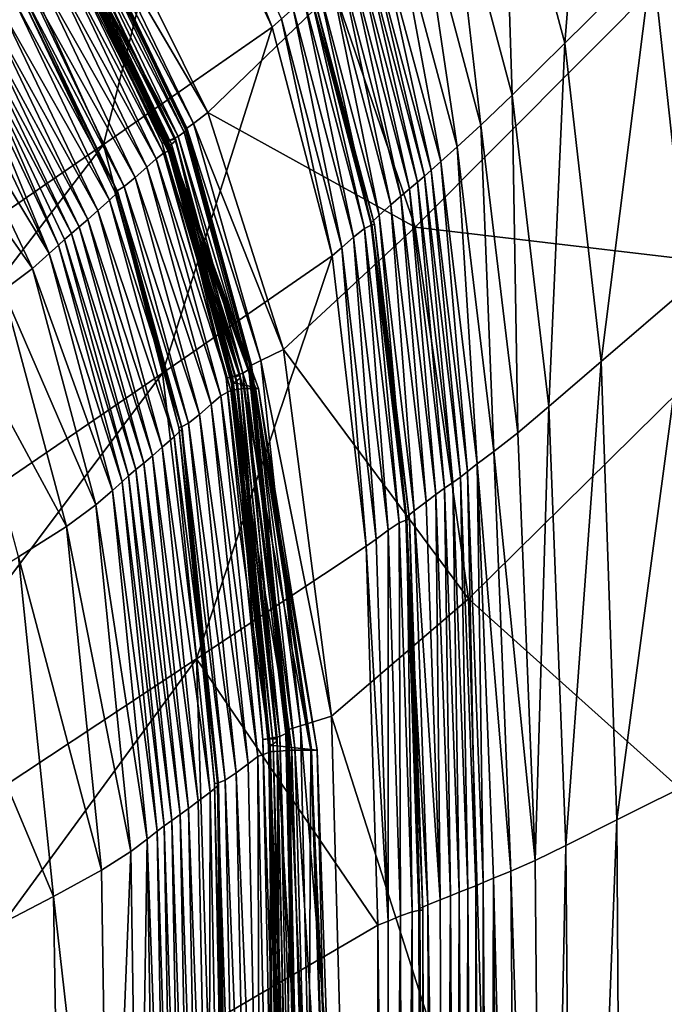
# Model space of a CAD drawing. Header units: millimetres. Extents: x 2387 to 13955, y -4964 to 364.
# Tile 841 of 1056: x 3754 to 3796, y 138 to 202. Entities that reach past the tile are written whole.
import ezdxf

# ---------------------------------------------------------------- set-up
doc = ezdxf.new("R2010")
doc.units = ezdxf.units.MM
doc.header["$MEASUREMENT"] = 0
doc.layers.add('Predefinito', color=7, linetype='Continuous', true_color=0x000000)

# ---------------------------------------------------------------- blocks, each defined once
blk = doc.blocks.new('Blocco 09')
at = {"layer": 'Predefinito'}
for points in [[(378.825, -46.546, 769.271), (373.171, -52.219, 768.714), (377.169, -67.201, 768.714)], [(377.169, -67.201, 768.714), (382.849, -61.592, 769.271), (378.825, -46.546, 769.271)], [(373.171, -52.219, 768.714), (369.779, -55.623, 768.132), (373.761, -70.566, 768.132)], [(373.761, -70.566, 768.132), (377.169, -67.201, 768.714), (373.171, -52.219, 768.714)], [(352.926, -53.058, 759.816), (352.311, -53.609, 756.787), (358.171, -66.169, 756.787)], [(358.171, -66.169, 756.787), (358.79, -65.622, 759.816), (352.926, -53.058, 759.816)], [(352.311, -53.609, 756.787), (341.531, -61.223, 715.784), (347.219, -73.781, 715.784)], [(347.219, -73.781, 715.784), (358.171, -66.169, 756.787), (352.311, -53.609, 756.787)], [(389.664, -54.861, 769.543), (382.849, -61.592, 769.271), (385.176, -83.024, 769.271)], [(369.779, -55.623, 768.132), (367.755, -57.615, 767.448), (371.734, -72.531, 767.45)], [(371.734, -72.531, 767.45), (373.761, -70.566, 768.132), (369.779, -55.623, 768.132)], [(389.306, -57.194, 600.213), (367.462, -79.155, 483.867), (362.198, -63.747, 483.867)], [(367.462, -79.155, 483.867), (389.306, -57.194, 600.213), (392.417, -82.087, 600.217)], [(367.755, -57.615, 767.448), (366.209, -59.051, 766.586), (370.194, -73.939, 766.592)], [(370.194, -73.939, 766.592), (371.734, -72.531, 767.45), (367.755, -57.615, 767.448)], [(346.812, -59.454, 435.59), (347.569, -58.722, 440.635), (354.007, -71.693, 440.635)], [(362.198, -63.747, 483.867), (354.007, -71.693, 440.635), (347.569, -58.722, 440.635)], [(346.445, -59.774, 433.805), (346.812, -59.454, 435.59), (353.069, -72.418, 435.59)], [(354.007, -71.693, 440.635), (353.069, -72.418, 435.59), (346.812, -59.454, 435.59)], [(366.209, -59.051, 766.586), (365.133, -60.01, 765.788), (369.124, -74.882, 765.797)], [(369.124, -74.882, 765.797), (370.194, -73.939, 766.592), (366.209, -59.051, 766.586)], [(345.888, -60.313, 427.675), (346.264, -60.007, 430.057), (352.466, -72.977, 430.057)], [(346.264, -60.007, 430.057), (346.434, -59.826, 432.489), (352.632, -72.791, 432.488)], [(352.632, -72.791, 432.488), (352.466, -72.977, 430.057), (346.264, -60.007, 430.057)], [(346.349, -59.842, 433.636), (346.445, -59.774, 433.805), (352.634, -72.72, 433.804)], [(352.592, -72.76, 433.438), (346.404, -59.815, 433.439), (346.349, -59.842, 433.636)], [(352.634, -72.72, 433.804), (352.531, -72.774, 433.634), (346.349, -59.842, 433.636)], [(346.349, -59.842, 433.636), (352.531, -72.774, 433.634), (352.592, -72.76, 433.438)], [(346.404, -59.815, 433.439), (352.592, -72.76, 433.438), (352.632, -72.791, 432.488)], [(352.632, -72.791, 432.488), (346.434, -59.826, 432.489), (346.404, -59.815, 433.439)], [(353.069, -72.418, 435.59), (352.634, -72.72, 433.804), (346.445, -59.774, 433.805)], [(365.133, -60.01, 765.788), (364.522, -60.568, 765.297), (368.501, -75.449, 765.303)], [(368.501, -75.449, 765.303), (369.124, -74.882, 765.797), (365.133, -60.01, 765.788)], [(344.941, -60.921, 426.815), (345.295, -60.702, 426.873), (351.433, -73.552, 426.869)], [(351.416, -73.569, 426.659), (345.278, -60.719, 426.664), (344.941, -60.921, 426.815)], [(351.908, -73.417, 425.721), (345.722, -60.476, 425.722), (345.278, -60.719, 426.664)], [(345.278, -60.719, 426.664), (351.416, -73.569, 426.659), (351.908, -73.417, 425.721)], [(345.295, -60.702, 426.873), (345.888, -60.313, 427.675), (352.073, -73.254, 427.674)], [(352.073, -73.254, 427.674), (351.433, -73.552, 426.869), (345.295, -60.702, 426.873)], [(345.448, -60.796, 420.871), (345.69, -60.572, 423.294), (351.892, -73.542, 423.294)], [(345.69, -60.572, 423.294), (345.722, -60.476, 425.722), (351.908, -73.417, 425.721)], [(351.908, -73.417, 425.721), (351.892, -73.542, 423.294), (345.69, -60.572, 423.294)], [(352.466, -72.977, 430.057), (352.073, -73.254, 427.674), (345.888, -60.313, 427.675)], [(364.522, -60.568, 765.297), (364.121, -60.935, 765.071), (368.077, -75.834, 765.072)], [(368.077, -75.834, 765.072), (368.501, -75.449, 765.303), (364.522, -60.568, 765.297)], [(315.46, -95.641, 600.117), (347.219, -73.781, 715.784), (341.531, -61.223, 715.784)], [(344.452, -61.743, 21.718), (344.861, -61.374, 25.292), (351.122, -74.345, 25.292)], [(344.861, -61.374, 25.292), (344.998, -61.252, 28.671), (351.436, -74.223, 28.671)], [(351.436, -74.223, 28.671), (351.122, -74.345, 25.292), (344.861, -61.374, 25.292)], [(351.433, -73.552, 426.869), (351.047, -73.711, 426.809), (344.941, -60.921, 426.815)], [(344.941, -60.921, 426.815), (351.047, -73.711, 426.809), (351.416, -73.569, 426.659)], [(344.998, -61.252, 218.866), (345.046, -61.205, 360.751), (351.66, -74.176, 360.751)], [(351.66, -74.176, 360.751), (351.671, -74.223, 218.866), (344.998, -61.252, 218.866)], [(344.998, -61.252, 77.861), (344.998, -61.252, 218.866), (351.671, -74.223, 218.866)], [(351.671, -74.223, 218.866), (351.612, -74.223, 77.861), (344.998, -61.252, 77.861)], [(344.998, -61.252, 28.671), (344.998, -61.252, 77.861), (351.612, -74.223, 77.861)], [(351.612, -74.223, 77.861), (351.436, -74.223, 28.671), (344.998, -61.252, 28.671)], [(345.046, -61.205, 360.751), (345.189, -61.064, 412.581), (351.626, -74.035, 412.581)], [(351.626, -74.035, 412.581), (351.66, -74.176, 360.751), (345.046, -61.205, 360.751)], [(345.173, -60.999, 419.773), (345.259, -60.941, 419.95), (351.447, -73.886, 419.95)], [(351.427, -73.907, 419.581), (345.238, -60.962, 419.582), (345.173, -60.999, 419.773)], [(345.173, -60.999, 419.773), (351.354, -73.931, 419.772), (351.427, -73.907, 419.581)], [(351.447, -73.886, 419.95), (351.354, -73.931, 419.772), (345.173, -60.999, 419.773)], [(345.189, -61.064, 412.581), (345.296, -60.945, 417.733), (351.554, -73.909, 417.732)], [(351.554, -73.909, 417.732), (351.626, -74.035, 412.581), (345.189, -61.064, 412.581)], [(351.554, -73.909, 417.732), (345.296, -60.945, 417.733), (345.238, -60.962, 419.582)], [(345.238, -60.962, 419.582), (351.427, -73.907, 419.581), (351.554, -73.909, 417.732)], [(345.259, -60.941, 419.95), (345.448, -60.796, 420.871), (351.646, -73.761, 420.871)], [(351.646, -73.761, 420.871), (351.447, -73.886, 419.95), (345.259, -60.941, 419.95)], [(351.892, -73.542, 423.294), (351.646, -73.761, 420.871), (345.448, -60.796, 420.871)], [(363.675, -61.318, 765.07), (363.175, -61.743, 765.114), (367.087, -76.657, 765.106)], [(364.121, -60.935, 765.071), (363.675, -61.318, 765.07), (367.604, -76.23, 765.065)], [(367.087, -76.657, 765.106), (367.604, -76.23, 765.065), (363.675, -61.318, 765.07)], [(367.604, -76.23, 765.065), (368.077, -75.834, 765.072), (364.121, -60.935, 765.071)], [(343.837, -62.295, 18.689), (344.452, -61.743, 21.718), (350.651, -74.71, 21.718)], [(351.122, -74.345, 25.292), (350.651, -74.71, 21.718), (344.452, -61.743, 21.718)], [(363.175, -61.743, 765.114), (362.613, -62.235, 765.024), (366.531, -77.134, 765.018)], [(366.531, -77.134, 765.018), (367.087, -76.657, 765.106), (363.175, -61.743, 765.114)], [(382.849, -61.592, 769.271), (377.169, -67.201, 768.714), (379.526, -87.884, 768.714)], [(379.526, -87.884, 768.714), (385.176, -83.024, 769.271), (382.849, -61.592, 769.271)], [(343.086, -62.97, 16.945), (343.837, -62.295, 18.689), (350.032, -75.258, 18.689)], [(350.651, -74.71, 21.718), (350.032, -75.258, 18.689), (343.837, -62.295, 18.689)], [(362.613, -62.235, 765.024), (361.962, -62.812, 764.629), (365.892, -77.692, 764.628)], [(365.892, -77.692, 764.628), (366.531, -77.134, 765.018), (362.613, -62.235, 765.024)], [(342.397, -63.566, 16.203), (343.086, -62.97, 16.945), (349.276, -75.927, 16.945)], [(350.032, -75.258, 18.689), (349.276, -75.927, 16.945), (343.086, -62.97, 16.945)], [(361.962, -62.812, 764.629), (361.195, -63.492, 763.764), (365.125, -78.36, 763.764)], [(365.125, -78.36, 763.764), (365.892, -77.692, 764.628), (361.962, -62.812, 764.629)], [(341.447, -64.443, 14.742), (341.987, -63.935, 15.652), (348.164, -76.872, 15.65)], [(341.824, -63.972, 16.349), (341.971, -63.883, 16.18), (348.124, -76.785, 16.173)], [(348.124, -76.785, 16.173), (341.971, -63.883, 16.18), (341.824, -63.972, 16.349)], [(341.971, -63.883, 16.18), (342.397, -63.566, 16.203), (348.576, -76.507, 16.201)], [(348.576, -76.507, 16.201), (348.124, -76.785, 16.173), (341.971, -63.883, 16.18)], [(341.971, -63.883, 16.18), (348.124, -76.785, 16.173), (348.164, -76.872, 15.65)], [(348.164, -76.872, 15.65), (341.987, -63.935, 15.652), (341.971, -63.883, 16.18)], [(349.276, -75.927, 16.945), (348.576, -76.507, 16.201), (342.397, -63.566, 16.203)], [(354.007, -71.693, 440.635), (362.198, -63.747, 483.867), (367.462, -79.155, 483.867)], [(361.195, -63.492, 763.764), (360.658, -64.008, 762.855), (364.591, -78.883, 762.857)], [(364.591, -78.883, 762.857), (365.125, -78.36, 763.764), (361.195, -63.492, 763.764)], [(340.681, -65.131, 13.875), (341.447, -64.443, 14.742), (347.627, -77.388, 14.742)], [(348.164, -76.872, 15.65), (347.627, -77.388, 14.742), (341.447, -64.443, 14.742)], [(348.124, -76.785, 16.173), (347.961, -76.849, 16.339), (341.824, -63.972, 16.349)], [(341.824, -63.972, 16.349), (347.961, -76.849, 16.339), (348.124, -76.785, 16.173)], [(360.246, -64.373, 762.304), (359.546, -64.952, 761.56), (363.465, -79.808, 761.56)], [(360.698, -64.096, 762.332), (360.246, -64.373, 762.304), (364.176, -79.245, 762.306)], [(363.465, -79.808, 761.56), (364.176, -79.245, 762.306), (360.246, -64.373, 762.304)], [(364.647, -79.005, 762.341), (364.591, -78.883, 762.857), (360.658, -64.008, 762.855)], [(360.658, -64.008, 762.855), (360.698, -64.096, 762.332), (364.647, -79.005, 762.341)], [(360.863, -64.034, 762.167), (360.698, -64.096, 762.332), (364.647, -79.005, 762.341)], [(360.698, -64.096, 762.332), (360.863, -64.034, 762.167), (364.823, -78.966, 762.18)], [(364.176, -79.245, 762.306), (364.647, -79.005, 762.341), (360.698, -64.096, 762.332)], [(364.823, -78.966, 762.18), (364.647, -79.005, 762.341), (360.698, -64.096, 762.332)], [(364.647, -79.005, 762.341), (364.823, -78.966, 762.18), (360.863, -64.034, 762.167)], [(340.022, -65.723, 13.478), (340.681, -65.131, 13.875), (346.861, -78.068, 13.876)], [(347.627, -77.388, 14.742), (346.861, -78.068, 13.876), (340.681, -65.131, 13.875)], [(359.546, -64.952, 761.56), (358.79, -65.622, 759.816), (362.704, -80.472, 759.816)], [(362.704, -80.472, 759.816), (363.465, -79.808, 761.56), (359.546, -64.952, 761.56)], [(339.457, -66.228, 13.385), (340.022, -65.723, 13.478), (346.209, -78.645, 13.482)], [(346.861, -78.068, 13.876), (346.209, -78.645, 13.482), (340.022, -65.723, 13.478)], [(358.79, -65.622, 759.816), (358.171, -66.169, 756.787), (362.081, -81.015, 756.787)], [(362.081, -81.015, 756.787), (362.704, -80.472, 759.816), (358.79, -65.622, 759.816)], [(338.971, -66.654, 13.431), (339.457, -66.228, 13.385), (345.647, -79.138, 13.391)], [(346.209, -78.645, 13.482), (345.647, -79.138, 13.391), (339.457, -66.228, 13.385)], [(358.171, -66.169, 756.787), (347.219, -73.781, 715.784), (351.069, -88.623, 715.784)], [(351.069, -88.623, 715.784), (362.081, -81.015, 756.787), (358.171, -66.169, 756.787)], [(344.301, -80.312, 13.209), (338.159, -67.382, 13.213), (338.546, -67.03, 13.435)], [(338.546, -67.03, 13.435), (338.971, -66.654, 13.431), (345.148, -79.563, 13.435)], [(345.148, -79.563, 13.435), (344.702, -79.946, 13.434), (338.546, -67.03, 13.435)], [(338.546, -67.03, 13.435), (344.702, -79.946, 13.434), (344.301, -80.312, 13.209)], [(345.647, -79.138, 13.391), (345.148, -79.563, 13.435), (338.971, -66.654, 13.431)], [(343.69, -80.87, 12.868), (337.556, -67.932, 12.874), (338.159, -67.382, 13.213)], [(338.159, -67.382, 13.213), (344.301, -80.312, 13.209), (343.69, -80.87, 12.868)], [(377.169, -67.201, 768.714), (373.761, -70.566, 768.132), (376.136, -90.801, 768.132)], [(376.136, -90.801, 768.132), (379.526, -87.884, 768.714), (377.169, -67.201, 768.714)], [(336.477, -68.903, 12.525), (337.556, -67.932, 12.874), (343.69, -80.87, 12.868)], [(334.565, -70.361, 12.26), (336.477, -68.903, 12.525), (342.614, -81.828, 12.521)], [(343.69, -80.87, 12.868), (342.614, -81.828, 12.521), (336.477, -68.903, 12.525)], [(342.614, -81.828, 12.521), (340.704, -83.265, 12.259), (334.565, -70.361, 12.26)], [(373.761, -70.566, 768.132), (371.734, -72.531, 767.45), (374.116, -92.501, 767.451)], [(374.116, -92.501, 767.451), (376.136, -90.801, 768.132), (373.761, -70.566, 768.132)], [(353.069, -72.418, 435.59), (354.007, -71.693, 440.635), (358.917, -87.101, 440.636)], [(367.462, -79.155, 483.867), (358.917, -87.101, 440.636), (354.007, -71.693, 440.635)], [(352.466, -72.977, 430.057), (352.632, -72.791, 432.488), (356.834, -88.193, 432.488)], [(352.531, -72.774, 433.634), (352.634, -72.72, 433.804), (356.829, -88.103, 433.803)], [(352.592, -72.76, 433.438), (352.531, -72.774, 433.634), (356.722, -88.146, 433.632)], [(356.829, -88.103, 433.803), (356.722, -88.146, 433.632), (352.531, -72.774, 433.634)], [(352.632, -72.791, 432.488), (352.592, -72.76, 433.438), (356.787, -88.144, 433.436)], [(356.722, -88.146, 433.632), (356.787, -88.144, 433.436), (352.592, -72.76, 433.438)], [(356.787, -88.144, 433.436), (356.834, -88.193, 432.488), (352.632, -72.791, 432.488)], [(352.634, -72.72, 433.804), (353.069, -72.418, 435.59), (357.447, -87.82, 435.59)], [(357.447, -87.82, 435.59), (356.829, -88.103, 433.803), (352.634, -72.72, 433.804)], [(358.917, -87.101, 440.636), (357.447, -87.82, 435.59), (353.069, -72.418, 435.59)], [(371.734, -72.531, 767.45), (370.194, -73.939, 766.592), (372.574, -93.713, 766.596)], [(372.574, -93.713, 766.596), (374.116, -92.501, 767.451), (371.734, -72.531, 767.45)], [(351.908, -73.417, 425.721), (351.416, -73.569, 426.659), (355.58, -88.864, 426.653)], [(351.433, -73.552, 426.869), (352.073, -73.254, 427.674), (356.267, -88.633, 427.672)], [(351.646, -73.761, 420.871), (351.892, -73.542, 423.294), (356.096, -88.95, 423.294)], [(351.892, -73.542, 423.294), (351.908, -73.417, 425.721), (356.101, -88.796, 425.72)], [(356.101, -88.796, 425.72), (356.096, -88.95, 423.294), (351.892, -73.542, 423.294)], [(355.58, -88.864, 426.653), (356.101, -88.796, 425.72), (351.908, -73.417, 425.721)], [(352.073, -73.254, 427.674), (352.466, -72.977, 430.057), (356.67, -88.385, 430.057)], [(356.67, -88.385, 430.057), (356.267, -88.633, 427.672), (352.073, -73.254, 427.674)], [(356.834, -88.193, 432.488), (356.67, -88.385, 430.057), (352.466, -72.977, 430.057)], [(347.219, -73.781, 715.784), (315.46, -95.641, 600.117), (319.14, -110.482, 600.117)], [(319.14, -110.482, 600.117), (351.069, -88.623, 715.784), (347.219, -73.781, 715.784)], [(351.047, -73.711, 426.809), (351.433, -73.552, 426.869), (355.598, -88.847, 426.863)], [(351.416, -73.569, 426.659), (351.047, -73.711, 426.809), (355.192, -88.949, 426.8)], [(355.598, -88.847, 426.863), (355.192, -88.949, 426.8), (351.047, -73.711, 426.809)], [(351.354, -73.931, 419.772), (351.447, -73.886, 419.95), (355.643, -89.27, 419.949)], [(351.427, -73.907, 419.581), (351.354, -73.931, 419.772), (355.545, -89.303, 419.771)], [(355.643, -89.27, 419.949), (355.545, -89.303, 419.771), (351.354, -73.931, 419.772)], [(355.192, -88.949, 426.8), (355.58, -88.864, 426.653), (351.416, -73.569, 426.659)], [(351.554, -73.909, 417.732), (351.427, -73.907, 419.581), (355.622, -89.29, 419.58)], [(355.545, -89.303, 419.771), (355.622, -89.29, 419.58), (351.427, -73.907, 419.581)], [(356.267, -88.633, 427.672), (355.598, -88.847, 426.863), (351.433, -73.552, 426.869)], [(351.447, -73.886, 419.95), (351.646, -73.761, 420.871), (355.848, -89.162, 420.871)], [(355.848, -89.162, 420.871), (355.643, -89.27, 419.949), (351.447, -73.886, 419.95)], [(351.626, -74.035, 412.581), (351.554, -73.909, 417.732), (355.932, -89.311, 417.732)], [(355.622, -89.29, 419.58), (355.932, -89.311, 417.732), (351.554, -73.909, 417.732)], [(351.66, -74.176, 360.751), (351.626, -74.035, 412.581), (356.536, -89.443, 412.581)], [(355.932, -89.311, 417.732), (356.536, -89.443, 412.581), (351.626, -74.035, 412.581)], [(356.096, -88.95, 423.294), (355.848, -89.162, 420.871), (351.646, -73.761, 420.871)], [(351.671, -74.223, 218.866), (351.66, -74.176, 360.751), (357.1, -89.584, 360.751)], [(356.536, -89.443, 412.581), (357.1, -89.584, 360.751), (351.66, -74.176, 360.751)], [(370.194, -73.939, 766.592), (369.124, -74.882, 765.797), (371.492, -94.526, 765.804)], [(371.492, -94.526, 765.804), (372.574, -93.713, 766.596), (370.194, -73.939, 766.592)], [(350.032, -75.258, 18.689), (350.651, -74.71, 21.718), (354.85, -90.113, 21.718)], [(350.651, -74.71, 21.718), (351.122, -74.345, 25.292), (355.501, -89.751, 25.292)], [(355.501, -89.751, 25.292), (354.85, -90.113, 21.718), (350.651, -74.71, 21.718)], [(351.122, -74.345, 25.292), (351.436, -74.223, 28.671), (356.346, -89.631, 28.671)], [(356.346, -89.631, 28.671), (355.501, -89.751, 25.292), (351.122, -74.345, 25.292)], [(357.052, -89.631, 77.861), (356.346, -89.631, 28.671), (351.436, -74.223, 28.671)], [(351.436, -74.223, 28.671), (351.612, -74.223, 77.861), (357.052, -89.631, 77.861)], [(357.288, -89.631, 218.866), (357.052, -89.631, 77.861), (351.612, -74.223, 77.861)], [(351.612, -74.223, 77.861), (351.671, -74.223, 218.866), (357.288, -89.631, 218.866)], [(357.1, -89.584, 360.751), (357.288, -89.631, 218.866), (351.671, -74.223, 218.866)], [(349.276, -75.927, 16.945), (350.032, -75.258, 18.689), (354.228, -90.656, 18.689)], [(354.85, -90.113, 21.718), (354.228, -90.656, 18.689), (350.032, -75.258, 18.689)], [(368.501, -75.449, 765.303), (368.077, -75.834, 765.072), (370.402, -95.379, 765.072)], [(369.124, -74.882, 765.797), (368.501, -75.449, 765.303), (370.85, -95.029, 765.308)], [(370.402, -95.379, 765.072), (370.85, -95.029, 765.308), (368.501, -75.449, 765.303)], [(370.85, -95.029, 765.308), (371.492, -94.526, 765.804), (369.124, -74.882, 765.797)], [(348.576, -76.507, 16.201), (349.276, -75.927, 16.945), (353.467, -91.32, 16.945)], [(354.228, -90.656, 18.689), (353.467, -91.32, 16.945), (349.276, -75.927, 16.945)], [(368.077, -75.834, 765.072), (367.604, -76.23, 765.065), (369.901, -95.735, 765.061)], [(369.901, -95.735, 765.061), (370.402, -95.379, 765.072), (368.077, -75.834, 765.072)], [(348.124, -76.785, 16.173), (348.576, -76.507, 16.201), (352.756, -91.883, 16.199)], [(353.467, -91.32, 16.945), (352.756, -91.883, 16.199), (348.576, -76.507, 16.201)], [(367.087, -76.657, 765.106), (366.531, -77.134, 765.018), (368.806, -96.517, 765.013)], [(367.604, -76.23, 765.065), (367.087, -76.657, 765.106), (369.364, -96.111, 765.099)], [(368.806, -96.517, 765.013), (369.364, -96.111, 765.099), (367.087, -76.657, 765.106)], [(369.364, -96.111, 765.099), (369.901, -95.735, 765.061), (367.604, -76.23, 765.065)], [(347.627, -77.388, 14.742), (348.164, -76.872, 15.65), (352.341, -92.245, 15.648)], [(347.961, -76.849, 16.339), (348.124, -76.785, 16.173), (352.284, -92.124, 16.163)], [(348.124, -76.785, 16.173), (347.961, -76.849, 16.339), (352.108, -92.164, 16.323)], [(352.284, -92.124, 16.163), (352.108, -92.164, 16.323), (347.961, -76.849, 16.339)], [(352.756, -91.883, 16.199), (352.284, -92.124, 16.163), (348.124, -76.785, 16.173)], [(348.164, -76.872, 15.65), (348.124, -76.785, 16.173), (352.284, -92.124, 16.163)], [(352.108, -92.164, 16.323), (352.284, -92.124, 16.163), (348.124, -76.785, 16.173)], [(352.284, -92.124, 16.163), (352.341, -92.245, 15.648), (348.164, -76.872, 15.65)], [(366.531, -77.134, 765.018), (365.892, -77.692, 764.628), (368.167, -96.992, 764.627)], [(368.167, -96.992, 764.627), (368.806, -96.517, 765.013), (366.531, -77.134, 765.018)], [(346.861, -78.068, 13.876), (347.627, -77.388, 14.742), (351.807, -92.768, 14.742)], [(352.341, -92.245, 15.648), (351.807, -92.768, 14.742), (347.627, -77.388, 14.742)], [(365.892, -77.692, 764.628), (365.125, -78.36, 763.764), (367.391, -97.569, 763.764)], [(367.391, -97.569, 763.764), (368.167, -96.992, 764.627), (365.892, -77.692, 764.628)], [(345.647, -79.138, 13.391), (346.209, -78.645, 13.482), (350.402, -93.993, 13.488)], [(346.209, -78.645, 13.482), (346.861, -78.068, 13.876), (351.04, -93.436, 13.877)], [(351.04, -93.436, 13.877), (350.402, -93.993, 13.488), (346.209, -78.645, 13.482)], [(351.807, -92.768, 14.742), (351.04, -93.436, 13.877), (346.861, -78.068, 13.876)], [(365.125, -78.36, 763.764), (364.591, -78.883, 762.857), (366.848, -98.031, 762.859)], [(366.848, -98.031, 762.859), (367.391, -97.569, 763.764), (365.125, -78.36, 763.764)], [(345.148, -79.563, 13.435), (345.647, -79.138, 13.391), (349.847, -94.47, 13.4)], [(350.402, -93.993, 13.488), (349.847, -94.47, 13.4), (345.647, -79.138, 13.391)], [(358.917, -87.101, 440.636), (367.462, -79.155, 483.867), (370.926, -103.293, 483.874)], [(364.176, -79.245, 762.306), (363.465, -79.808, 761.56), (365.7, -98.828, 761.561)], [(364.647, -79.005, 762.341), (364.176, -79.245, 762.306), (366.425, -98.346, 762.308)], [(365.7, -98.828, 761.561), (366.425, -98.346, 762.308), (364.176, -79.245, 762.306)], [(364.591, -78.883, 762.857), (364.647, -79.005, 762.341), (366.912, -98.157, 762.349)], [(366.912, -98.157, 762.349), (366.848, -98.031, 762.859), (364.591, -78.883, 762.857)], [(364.823, -78.966, 762.18), (364.647, -79.005, 762.341), (366.912, -98.157, 762.349)], [(364.647, -79.005, 762.341), (364.823, -78.966, 762.18), (367.095, -98.137, 762.192)], [(366.425, -98.346, 762.308), (366.912, -98.157, 762.349), (364.647, -79.005, 762.341)], [(367.095, -98.137, 762.192), (366.912, -98.157, 762.349), (364.647, -79.005, 762.341)], [(366.912, -98.157, 762.349), (367.095, -98.137, 762.192), (364.823, -78.966, 762.18)], [(392.417, -82.087, 600.217), (370.926, -103.293, 483.874), (367.462, -79.155, 483.867)], [(344.702, -79.946, 13.434), (345.148, -79.563, 13.435), (349.33, -94.897, 13.441)], [(349.847, -94.47, 13.4), (349.33, -94.897, 13.441), (345.148, -79.563, 13.435)], [(363.465, -79.808, 761.56), (362.704, -80.472, 759.816), (364.925, -99.405, 759.816)], [(364.925, -99.405, 759.816), (365.7, -98.828, 761.561), (363.465, -79.808, 761.56)], [(343.69, -80.87, 12.868), (344.301, -80.312, 13.209), (348.431, -95.68, 13.202)], [(344.301, -80.312, 13.209), (344.702, -79.946, 13.434), (348.856, -95.294, 13.434)], [(348.856, -95.294, 13.434), (348.431, -95.68, 13.202), (344.301, -80.312, 13.209)], [(349.33, -94.897, 13.441), (348.856, -95.294, 13.434), (344.702, -79.946, 13.434)], [(362.704, -80.472, 759.816), (362.081, -81.015, 756.787), (364.29, -99.877, 756.787)], [(364.29, -99.877, 756.787), (364.925, -99.405, 759.816), (362.704, -80.472, 759.816)], [(342.614, -81.828, 12.521), (343.69, -80.87, 12.868), (347.807, -96.248, 12.859)], [(348.431, -95.68, 13.202), (347.807, -96.248, 12.859), (343.69, -80.87, 12.868)], [(362.081, -81.015, 756.787), (351.069, -88.623, 715.784), (353.271, -107.195, 715.784)], [(353.271, -107.195, 715.784), (364.29, -99.877, 756.787), (362.081, -81.015, 756.787)], [(340.704, -83.265, 12.259), (342.614, -81.828, 12.521), (346.736, -97.19, 12.515)], [(347.807, -96.248, 12.859), (346.736, -97.19, 12.515), (342.614, -81.828, 12.521)], [(370.926, -103.293, 483.874), (392.417, -82.087, 600.217), (393.456, -123.511, 600.23)], [(385.176, -83.024, 769.271), (379.526, -87.884, 768.714), (380.551, -117.655, 768.714)], [(380.551, -117.655, 768.714), (386.069, -114.888, 769.271), (385.176, -83.024, 769.271)], [(337.589, -85.257, 12.172), (340.704, -83.265, 12.259), (344.834, -98.597, 12.257)], [(346.736, -97.19, 12.515), (344.834, -98.597, 12.257), (340.704, -83.265, 12.259)], [(344.834, -98.597, 12.257), (341.716, -100.562, 12.172), (337.589, -85.257, 12.172)], [(357.447, -87.82, 435.59), (358.917, -87.101, 440.636), (362.028, -110.909, 440.642)], [(370.926, -103.293, 483.874), (362.028, -110.909, 440.642), (358.917, -87.101, 440.636)], [(356.67, -88.385, 430.057), (356.834, -88.193, 432.488), (359.236, -111.861, 432.491)], [(356.722, -88.146, 433.632), (356.829, -88.103, 433.803), (359.228, -111.772, 433.805)], [(356.787, -88.144, 433.436), (356.722, -88.146, 433.632), (359.119, -111.802, 433.633)], [(359.228, -111.772, 433.805), (359.119, -111.802, 433.633), (356.722, -88.146, 433.632)], [(359.119, -111.802, 433.633), (359.187, -111.808, 433.438), (356.787, -88.144, 433.436)], [(356.834, -88.193, 432.488), (356.787, -88.144, 433.436), (359.187, -111.808, 433.438)], [(356.829, -88.103, 433.803), (357.447, -87.82, 435.59), (360.027, -111.535, 435.595)], [(360.027, -111.535, 435.595), (359.228, -111.772, 433.805), (356.829, -88.103, 433.803)], [(359.187, -111.808, 433.438), (359.236, -111.861, 432.491), (356.834, -88.193, 432.488)], [(362.028, -110.909, 440.642), (360.027, -111.535, 435.595), (357.447, -87.82, 435.59)], [(379.526, -87.884, 768.714), (376.136, -90.801, 768.132), (377.24, -119.315, 768.132)], [(377.24, -119.315, 768.132), (380.551, -117.655, 768.714), (379.526, -87.884, 768.714)], [(351.069, -88.623, 715.784), (319.14, -110.482, 600.117), (321.342, -128.312, 600.119)], [(321.342, -128.312, 600.119), (353.271, -107.195, 715.784), (351.069, -88.623, 715.784)], [(355.192, -88.949, 426.8), (355.598, -88.847, 426.863), (357.981, -112.368, 426.859)], [(355.58, -88.864, 426.653), (355.192, -88.949, 426.8), (357.565, -112.424, 426.793)], [(356.101, -88.796, 425.72), (355.58, -88.864, 426.653), (357.963, -112.384, 426.65)], [(357.565, -112.424, 426.793), (357.963, -112.384, 426.65), (355.58, -88.864, 426.653)], [(355.598, -88.847, 426.863), (356.267, -88.633, 427.672), (358.666, -112.233, 427.673)], [(358.666, -112.233, 427.673), (357.981, -112.368, 426.859), (355.598, -88.847, 426.863)], [(356.096, -88.95, 423.294), (356.101, -88.796, 425.72), (358.5, -112.375, 425.72)], [(357.963, -112.384, 426.65), (358.5, -112.375, 425.72), (356.101, -88.796, 425.72)], [(356.267, -88.633, 427.672), (356.67, -88.385, 430.057), (359.073, -112.033, 430.06)], [(359.073, -112.033, 430.06), (358.666, -112.233, 427.673), (356.267, -88.633, 427.672)], [(359.236, -111.861, 432.491), (359.073, -112.033, 430.06), (356.67, -88.385, 430.057)], [(357.981, -112.368, 426.859), (357.565, -112.424, 426.793), (355.192, -88.949, 426.8)], [(355.545, -89.303, 419.771), (355.643, -89.27, 419.949), (358.042, -112.793, 419.949)], [(355.622, -89.29, 419.58), (355.545, -89.303, 419.771), (357.942, -112.814, 419.77)], [(358.042, -112.793, 419.949), (357.942, -112.814, 419.77), (355.545, -89.303, 419.771)], [(357.942, -112.814, 419.77), (358.021, -112.811, 419.58), (355.622, -89.29, 419.58)], [(355.932, -89.311, 417.732), (355.622, -89.29, 419.58), (358.021, -112.811, 419.58)], [(355.643, -89.27, 419.949), (355.848, -89.162, 420.871), (358.25, -112.709, 420.873)], [(358.25, -112.709, 420.873), (358.042, -112.793, 419.949), (355.643, -89.27, 419.949)], [(355.848, -89.162, 420.871), (356.096, -88.95, 423.294), (358.499, -112.527, 423.295)], [(358.499, -112.527, 423.295), (358.25, -112.709, 420.873), (355.848, -89.162, 420.871)], [(356.536, -89.443, 412.581), (355.932, -89.311, 417.732), (358.511, -112.84, 417.733)], [(358.021, -112.811, 419.58), (358.511, -112.84, 417.733), (355.932, -89.311, 417.732)], [(358.5, -112.375, 425.72), (358.499, -112.527, 423.295), (356.096, -88.95, 423.294)], [(358.511, -112.84, 417.733), (359.646, -112.959, 412.582), (356.536, -89.443, 412.581)], [(357.1, -89.584, 360.751), (356.536, -89.443, 412.581), (359.646, -112.959, 412.582)], [(354.228, -90.656, 18.689), (354.85, -90.113, 21.718), (357.245, -113.542, 21.721)], [(354.85, -90.113, 21.718), (355.501, -89.751, 25.292), (358.079, -113.228, 25.294)], [(358.079, -113.228, 25.294), (357.245, -113.542, 21.721), (354.85, -90.113, 21.718)], [(355.501, -89.751, 25.292), (356.346, -89.631, 28.671), (359.456, -113.123, 28.673)], [(359.456, -113.123, 28.673), (358.079, -113.228, 25.294), (355.501, -89.751, 25.292)], [(356.346, -89.631, 28.671), (357.052, -89.631, 77.861), (360.692, -113.123, 77.862)], [(360.692, -113.123, 77.862), (359.456, -113.123, 28.673), (356.346, -89.631, 28.671)], [(357.052, -89.631, 77.861), (357.288, -89.631, 218.866), (361.104, -113.123, 218.866)], [(361.104, -113.123, 218.866), (360.692, -113.123, 77.862), (357.052, -89.631, 77.861)], [(357.288, -89.631, 218.866), (357.1, -89.584, 360.751), (360.74, -113.082, 360.752)], [(359.646, -112.959, 412.582), (360.74, -113.082, 360.752), (357.1, -89.584, 360.751)], [(360.74, -113.082, 360.752), (361.104, -113.123, 218.866), (357.288, -89.631, 218.866)], [(353.467, -91.32, 16.945), (354.228, -90.656, 18.689), (356.613, -114.014, 18.69)], [(357.245, -113.542, 21.721), (356.613, -114.014, 18.69), (354.228, -90.656, 18.689)], [(376.136, -90.801, 768.132), (374.116, -92.501, 767.451), (375.245, -120.282, 767.451)], [(375.245, -120.282, 767.451), (377.24, -119.315, 768.132), (376.136, -90.801, 768.132)], [(352.756, -91.883, 16.199), (353.467, -91.32, 16.945), (355.841, -114.591, 16.941)], [(356.613, -114.014, 18.69), (355.841, -114.591, 16.941), (353.467, -91.32, 16.945)], [(352.284, -92.124, 16.163), (352.756, -91.883, 16.199), (355.117, -115.073, 16.186)], [(355.841, -114.591, 16.941), (355.117, -115.073, 16.186), (352.756, -91.883, 16.199)], [(351.807, -92.768, 14.742), (352.341, -92.245, 15.648), (354.696, -115.388, 15.632)], [(352.108, -92.164, 16.323), (352.284, -92.124, 16.163), (354.628, -115.262, 16.141)], [(352.284, -92.124, 16.163), (352.108, -92.164, 16.323), (354.443, -115.283, 16.295)], [(354.628, -115.262, 16.141), (354.443, -115.283, 16.295), (352.108, -92.164, 16.323)], [(355.117, -115.073, 16.186), (354.628, -115.262, 16.141), (352.284, -92.124, 16.163)], [(354.443, -115.283, 16.295), (354.628, -115.262, 16.141), (352.284, -92.124, 16.163)], [(352.341, -92.245, 15.648), (352.284, -92.124, 16.163), (354.628, -115.262, 16.141)], [(354.628, -115.262, 16.141), (354.696, -115.388, 15.632), (352.341, -92.245, 15.648)], [(375.245, -120.282, 767.451), (374.116, -92.501, 767.451), (372.574, -93.713, 766.596)], [(351.04, -93.436, 13.877), (351.807, -92.768, 14.742), (354.157, -115.85, 14.723)], [(354.696, -115.388, 15.632), (354.157, -115.85, 14.723), (351.807, -92.768, 14.742)], [(349.847, -94.47, 13.4), (350.402, -93.993, 13.488), (352.752, -116.9, 13.469)], [(350.402, -93.993, 13.488), (351.04, -93.436, 13.877), (353.384, -116.427, 13.855)], [(353.384, -116.427, 13.855), (352.752, -116.9, 13.469), (350.402, -93.993, 13.488)], [(354.157, -115.85, 14.723), (353.384, -116.427, 13.855), (351.04, -93.436, 13.877)], [(373.676, -120.97, 766.597), (372.574, -93.713, 766.596), (371.492, -94.526, 765.804)], [(372.574, -93.713, 766.596), (373.676, -120.97, 766.597), (375.245, -120.282, 767.451)], [(349.33, -94.897, 13.441), (349.847, -94.47, 13.4), (352.199, -117.306, 13.386)], [(352.752, -116.9, 13.469), (352.199, -117.306, 13.386), (349.847, -94.47, 13.4)], [(371.492, -94.526, 765.804), (370.85, -95.029, 765.308), (371.877, -121.721, 765.308)], [(371.492, -94.526, 765.804), (372.547, -121.432, 765.804), (373.676, -120.97, 766.597)], [(371.877, -121.721, 765.308), (372.547, -121.432, 765.804), (371.492, -94.526, 765.804)], [(348.856, -95.294, 13.434), (349.33, -94.897, 13.441), (351.663, -117.682, 13.427)], [(352.199, -117.306, 13.386), (351.663, -117.682, 13.427), (349.33, -94.897, 13.441)], [(370.85, -95.029, 765.308), (370.402, -95.379, 765.072), (371.409, -121.924, 765.073)], [(371.409, -121.924, 765.073), (371.877, -121.721, 765.308), (370.85, -95.029, 765.308)], [(347.807, -96.248, 12.859), (348.431, -95.68, 13.202), (350.71, -118.392, 13.182)], [(348.431, -95.68, 13.202), (348.856, -95.294, 13.434), (351.161, -118.04, 13.417)], [(351.161, -118.04, 13.417), (350.71, -118.392, 13.182), (348.431, -95.68, 13.202)], [(351.663, -117.682, 13.427), (351.161, -118.04, 13.417), (348.856, -95.294, 13.434)], [(369.901, -95.735, 765.061), (369.364, -96.111, 765.099), (370.328, -122.345, 765.099)], [(370.402, -95.379, 765.072), (369.901, -95.735, 765.061), (370.887, -122.13, 765.061)], [(370.328, -122.345, 765.099), (370.887, -122.13, 765.061), (369.901, -95.735, 765.061)], [(370.887, -122.13, 765.061), (371.409, -121.924, 765.073), (370.402, -95.379, 765.072)], [(346.736, -97.19, 12.515), (347.807, -96.248, 12.859), (350.068, -118.895, 12.839)], [(350.71, -118.392, 13.182), (350.068, -118.895, 12.839), (347.807, -96.248, 12.859)], [(368.806, -96.517, 765.013), (368.167, -96.992, 764.627), (369.081, -122.843, 764.627)], [(369.364, -96.111, 765.099), (368.806, -96.517, 765.013), (369.746, -122.575, 765.013)], [(369.081, -122.843, 764.627), (369.746, -122.575, 765.013), (368.806, -96.517, 765.013)], [(369.746, -122.575, 765.013), (370.328, -122.345, 765.099), (369.364, -96.111, 765.099)], [(344.834, -98.597, 12.257), (346.736, -97.19, 12.515), (348.993, -119.707, 12.503)], [(350.068, -118.895, 12.839), (348.993, -119.707, 12.503), (346.736, -97.19, 12.515)], [(369.081, -122.843, 764.627), (368.167, -96.992, 764.627), (367.391, -97.569, 763.764)], [(368.273, -123.171, 763.764), (367.391, -97.569, 763.764), (366.848, -98.031, 762.859)], [(367.391, -97.569, 763.764), (368.273, -123.171, 763.764), (369.081, -122.843, 764.627)], [(366.425, -98.346, 762.308), (365.7, -98.828, 761.561), (366.512, -123.888, 761.561)], [(366.912, -98.157, 762.349), (366.425, -98.346, 762.308), (367.265, -123.615, 762.309)], [(366.512, -123.888, 761.561), (367.265, -123.615, 762.309), (366.425, -98.346, 762.308)], [(366.848, -98.031, 762.859), (367.706, -123.435, 762.86), (368.273, -123.171, 763.764)], [(367.765, -123.512, 762.351), (367.706, -123.435, 762.86), (366.848, -98.031, 762.859)], [(366.848, -98.031, 762.859), (366.912, -98.157, 762.349), (367.765, -123.512, 762.351)], [(367.095, -98.137, 762.192), (366.912, -98.157, 762.349), (367.765, -123.512, 762.351)], [(366.912, -98.157, 762.349), (367.095, -98.137, 762.192), (367.951, -123.503, 762.196)], [(367.265, -123.615, 762.309), (367.765, -123.512, 762.351), (366.912, -98.157, 762.349)], [(367.951, -123.503, 762.196), (367.765, -123.512, 762.351), (366.912, -98.157, 762.349)], [(367.765, -123.512, 762.351), (367.951, -123.503, 762.196), (367.095, -98.137, 762.192)], [(341.716, -100.562, 12.172), (344.834, -98.597, 12.257), (347.093, -120.918, 12.255)], [(348.993, -119.707, 12.503), (347.093, -120.918, 12.255), (344.834, -98.597, 12.257)], [(365.7, -98.828, 761.561), (364.925, -99.405, 759.816), (365.706, -124.217, 759.816)], [(365.706, -124.217, 759.816), (366.512, -123.888, 761.561), (365.7, -98.828, 761.561)], [(365.706, -124.217, 759.816), (364.925, -99.405, 759.816), (364.29, -99.877, 756.787)], [(365.046, -124.486, 756.787), (364.29, -99.877, 756.787), (353.271, -107.195, 715.784)], [(364.29, -99.877, 756.787), (365.046, -124.486, 756.787), (365.706, -124.217, 759.816)], [(336.126, -103.927, 12.172), (341.716, -100.562, 12.172), (343.979, -122.618, 12.172)], [(347.093, -120.918, 12.255), (343.979, -122.618, 12.172), (341.716, -100.562, 12.172)], [(362.028, -110.909, 440.642), (370.926, -103.293, 483.874), (372.084, -142.454, 483.895)], [(393.456, -123.511, 600.23), (372.084, -142.454, 483.895), (370.926, -103.293, 483.874)], [(343.979, -122.618, 12.172), (338.395, -125.535, 12.172), (336.126, -103.927, 12.172)], [(353.271, -107.195, 715.784), (321.342, -128.312, 600.119), (322.084, -149.834, 600.125)], [(322.084, -149.834, 600.125), (354.012, -130.942, 715.786), (353.271, -107.195, 715.784)], [(353.271, -107.195, 715.784), (354.012, -130.942, 715.786), (365.046, -124.486, 756.787)], [(360.027, -111.535, 435.595), (362.028, -110.909, 440.642), (363.068, -149.081, 440.661)], [(372.084, -142.454, 483.895), (363.068, -149.081, 440.661), (362.028, -110.909, 440.642)], [(359.073, -112.033, 430.06), (359.236, -111.861, 432.491), (360.039, -149.624, 432.501)], [(359.119, -111.802, 433.633), (359.228, -111.772, 433.805), (360.03, -149.571, 433.816)], [(360.03, -149.571, 433.816), (359.919, -149.587, 433.643), (359.119, -111.802, 433.633)], [(359.187, -111.808, 433.438), (359.119, -111.802, 433.633), (359.919, -149.587, 433.643)], [(359.236, -111.861, 432.491), (359.187, -111.808, 433.438), (359.988, -149.592, 433.449)], [(359.919, -149.587, 433.643), (359.988, -149.592, 433.449), (359.187, -111.808, 433.438)], [(359.228, -111.772, 433.805), (360.027, -111.535, 435.595), (360.889, -149.438, 435.608)], [(360.889, -149.438, 435.608), (360.03, -149.571, 433.816), (359.228, -111.772, 433.805)], [(359.988, -149.592, 433.449), (360.039, -149.624, 432.501), (359.236, -111.861, 432.491)], [(363.068, -149.081, 440.661), (360.889, -149.438, 435.608), (360.027, -111.535, 435.595)], [(357.565, -112.424, 426.793), (357.981, -112.368, 426.859), (358.775, -149.9, 426.863)], [(357.963, -112.384, 426.65), (357.565, -112.424, 426.793), (358.355, -149.924, 426.794)], [(358.775, -149.9, 426.863), (358.355, -149.924, 426.794), (357.565, -112.424, 426.793)], [(358.5, -112.375, 425.72), (357.963, -112.384, 426.65), (358.757, -149.908, 426.653)], [(358.355, -149.924, 426.794), (358.757, -149.908, 426.653), (357.963, -112.384, 426.65)], [(357.981, -112.368, 426.859), (358.666, -112.233, 427.673), (359.466, -149.834, 427.68)], [(359.466, -149.834, 427.68), (358.775, -149.9, 426.863), (357.981, -112.368, 426.859)], [(358.25, -112.709, 420.873), (358.499, -112.527, 423.295), (359.301, -150.006, 423.3)], [(358.499, -112.527, 423.295), (358.5, -112.375, 425.72), (359.3, -149.915, 425.726)], [(359.3, -149.915, 425.726), (359.301, -150.006, 423.3), (358.499, -112.527, 423.295)], [(358.757, -149.908, 426.653), (359.3, -149.915, 425.726), (358.5, -112.375, 425.72)], [(358.666, -112.233, 427.673), (359.073, -112.033, 430.06), (359.876, -149.724, 430.069)], [(359.876, -149.724, 430.069), (359.466, -149.834, 427.68), (358.666, -112.233, 427.673)], [(360.039, -149.624, 432.501), (359.876, -149.724, 430.069), (359.073, -112.033, 430.06)], [(357.942, -112.814, 419.77), (358.042, -112.793, 419.949), (358.842, -150.154, 419.952)], [(358.021, -112.811, 419.58), (357.942, -112.814, 419.77), (358.741, -150.165, 419.772)], [(358.842, -150.154, 419.952), (358.741, -150.165, 419.772), (357.942, -112.814, 419.77)], [(358.511, -112.84, 417.733), (358.021, -112.811, 419.58), (358.821, -150.165, 419.583)], [(358.741, -150.165, 419.772), (358.821, -150.165, 419.583), (358.021, -112.811, 419.58)], [(358.042, -112.793, 419.949), (358.25, -112.709, 420.873), (359.051, -150.109, 420.876)], [(359.051, -150.109, 420.876), (358.842, -150.154, 419.952), (358.042, -112.793, 419.949)], [(358.934, -150.406, 25.3), (358.079, -113.228, 25.294), (359.456, -113.123, 28.673)], [(359.301, -150.006, 423.3), (359.051, -150.109, 420.876), (358.25, -112.709, 420.873)], [(360.683, -150.253, 412.583), (359.646, -112.959, 412.582), (358.511, -112.84, 417.733)], [(358.511, -112.84, 417.733), (359.371, -150.184, 417.735), (360.683, -150.253, 412.583)], [(358.821, -150.165, 419.583), (359.371, -150.184, 417.735), (358.511, -112.84, 417.733)], [(359.456, -113.123, 28.673), (360.492, -150.346, 28.676), (358.934, -150.406, 25.3)], [(360.492, -150.346, 28.676), (359.456, -113.123, 28.673), (360.692, -113.123, 77.862)], [(359.646, -112.959, 412.582), (360.683, -150.253, 412.583), (361.953, -150.323, 360.752)], [(361.953, -150.323, 360.752), (360.74, -113.082, 360.752), (359.646, -112.959, 412.582)], [(360.692, -113.123, 77.862), (361.905, -150.346, 77.864), (360.492, -150.346, 28.676)], [(362.376, -150.346, 218.868), (361.905, -150.346, 77.864), (360.692, -113.123, 77.862)], [(360.692, -113.123, 77.862), (361.104, -113.123, 218.866), (362.376, -150.346, 218.868)], [(361.104, -113.123, 218.866), (360.74, -113.082, 360.752), (361.953, -150.323, 360.752)], [(361.953, -150.323, 360.752), (362.376, -150.346, 218.868), (361.104, -113.123, 218.866)], [(357.378, -150.854, 18.695), (356.613, -114.014, 18.69), (357.245, -113.542, 21.721)], [(358.029, -150.585, 21.729), (357.245, -113.542, 21.721), (358.079, -113.228, 25.294)], [(357.245, -113.542, 21.721), (358.029, -150.585, 21.729), (357.378, -150.854, 18.695)], [(358.079, -113.228, 25.294), (358.934, -150.406, 25.3), (358.029, -150.585, 21.729)], [(355.841, -114.591, 16.941), (356.613, -114.014, 18.69), (357.378, -150.854, 18.695)], [(354.628, -115.262, 16.141), (355.117, -115.073, 16.186), (355.838, -151.456, 16.155)], [(355.117, -115.073, 16.186), (355.841, -114.591, 16.941), (356.583, -151.183, 16.929)], [(356.583, -151.183, 16.929), (355.838, -151.456, 16.155), (355.117, -115.073, 16.186)], [(357.378, -150.854, 18.695), (356.583, -151.183, 16.929), (355.841, -114.591, 16.941)], [(386.069, -114.888, 769.271), (380.551, -117.655, 768.714), (381.004, -188.148, 768.714)], [(381.004, -188.148, 768.714), (386.308, -187.456, 769.271), (386.069, -114.888, 769.271)], [(354.849, -151.9, 14.665), (354.157, -115.85, 14.723), (354.696, -115.388, 15.632)], [(354.443, -115.283, 16.295), (354.628, -115.262, 16.141), (355.336, -151.559, 16.099)], [(354.628, -115.262, 16.141), (354.443, -115.283, 16.295), (355.146, -151.567, 16.25)], [(355.336, -151.559, 16.099), (355.146, -151.567, 16.25), (354.443, -115.283, 16.295)], [(355.838, -151.456, 16.155), (355.336, -151.559, 16.099), (354.628, -115.262, 16.141)], [(354.696, -115.388, 15.632), (354.628, -115.262, 16.141), (355.336, -151.559, 16.099)], [(355.146, -151.567, 16.25), (355.336, -151.559, 16.099), (354.628, -115.262, 16.141)], [(354.696, -115.388, 15.632), (355.404, -151.636, 15.589), (354.849, -151.9, 14.665)], [(355.336, -151.559, 16.099), (355.404, -151.636, 15.589), (354.696, -115.388, 15.632)], [(354.056, -152.228, 13.783), (353.384, -116.427, 13.855), (354.157, -115.85, 14.723)], [(354.157, -115.85, 14.723), (354.849, -151.9, 14.665), (354.056, -152.228, 13.783)], [(352.199, -117.306, 13.386), (352.752, -116.9, 13.469), (353.412, -152.495, 13.399)], [(352.752, -116.9, 13.469), (353.384, -116.427, 13.855), (354.056, -152.228, 13.783)], [(354.056, -152.228, 13.783), (353.412, -152.495, 13.399), (352.752, -116.9, 13.469)], [(351.663, -117.682, 13.427), (352.199, -117.306, 13.386), (352.848, -152.725, 13.325)], [(353.412, -152.495, 13.399), (352.848, -152.725, 13.325), (352.199, -117.306, 13.386)], [(380.551, -117.655, 768.714), (377.24, -119.315, 768.132), (377.823, -188.563, 768.132)], [(377.823, -188.563, 768.132), (381.004, -188.148, 768.714), (380.551, -117.655, 768.714)], [(350.71, -118.392, 13.182), (351.161, -118.04, 13.417), (351.771, -153.147, 13.366)], [(351.161, -118.04, 13.417), (351.663, -117.682, 13.427), (352.294, -152.94, 13.372)], [(352.294, -152.94, 13.372), (351.771, -153.147, 13.366), (351.161, -118.04, 13.417)], [(352.848, -152.725, 13.325), (352.294, -152.94, 13.372), (351.663, -117.682, 13.427)], [(349.531, -154.102, 12.483), (348.993, -119.707, 12.503), (350.068, -118.895, 12.839)], [(350.068, -118.895, 12.839), (350.633, -153.641, 12.802), (349.531, -154.102, 12.483)], [(350.068, -118.895, 12.839), (350.71, -118.392, 13.182), (351.299, -153.352, 13.137)], [(351.299, -153.352, 13.137), (350.633, -153.641, 12.802), (350.068, -118.895, 12.839)], [(351.771, -153.147, 13.366), (351.299, -153.352, 13.137), (350.71, -118.392, 13.182)], [(377.24, -119.315, 768.132), (375.245, -120.282, 767.451), (375.866, -188.804, 767.45)], [(375.866, -188.804, 767.45), (377.823, -188.563, 768.132), (377.24, -119.315, 768.132)], [(347.618, -154.789, 12.249), (347.093, -120.918, 12.255), (348.993, -119.707, 12.503)], [(348.993, -119.707, 12.503), (349.531, -154.102, 12.483), (347.618, -154.789, 12.249)], [(375.866, -188.804, 767.45), (375.245, -120.282, 767.451), (373.676, -120.97, 766.597)], [(343.979, -122.618, 12.172), (347.093, -120.918, 12.255), (347.618, -154.789, 12.249)], [(372.547, -121.432, 765.804), (371.877, -121.721, 765.308), (372.323, -189.154, 765.304)], [(372.323, -189.154, 765.304), (373.03, -189.085, 765.798), (372.547, -121.432, 765.804)], [(374.24, -188.973, 766.593), (373.676, -120.97, 766.597), (372.547, -121.432, 765.804)], [(372.547, -121.432, 765.804), (373.03, -189.085, 765.798), (374.24, -188.973, 766.593)], [(373.676, -120.97, 766.597), (374.24, -188.973, 766.593), (375.866, -188.804, 767.45)], [(370.887, -122.13, 765.061), (370.328, -122.345, 765.099), (370.722, -189.309, 765.104)], [(370.722, -189.309, 765.104), (371.306, -189.255, 765.064), (370.887, -122.13, 765.061)], [(371.409, -121.924, 765.073), (370.887, -122.13, 765.061), (371.306, -189.255, 765.064)], [(371.306, -189.255, 765.064), (371.841, -189.203, 765.072), (371.409, -121.924, 765.073)], [(371.877, -121.721, 765.308), (371.409, -121.924, 765.073), (371.841, -189.203, 765.072)], [(371.841, -189.203, 765.072), (372.323, -189.154, 765.304), (371.877, -121.721, 765.308)], [(338.395, -125.535, 12.172), (343.979, -122.618, 12.172), (344.516, -155.756, 12.172)], [(347.618, -154.789, 12.249), (344.516, -155.756, 12.172), (343.979, -122.618, 12.172)], [(369.746, -122.575, 765.013), (369.081, -122.843, 764.627), (369.376, -189.429, 764.628)], [(369.376, -189.429, 764.628), (370.096, -189.366, 765.017), (369.746, -122.575, 765.013)], [(370.328, -122.345, 765.099), (369.746, -122.575, 765.013), (370.096, -189.366, 765.017)], [(370.096, -189.366, 765.017), (370.722, -189.309, 765.104), (370.328, -122.345, 765.099)], [(368.512, -189.504, 763.764), (368.273, -123.171, 763.764), (367.706, -123.435, 762.86)], [(369.376, -189.429, 764.628), (369.081, -122.843, 764.627), (368.273, -123.171, 763.764)], [(368.273, -123.171, 763.764), (368.512, -189.504, 763.764), (369.376, -189.429, 764.628)], [(366.512, -123.888, 761.561), (365.706, -124.217, 759.816), (365.784, -189.73, 759.816)], [(365.784, -189.73, 759.816), (366.641, -189.663, 761.561), (366.512, -123.888, 761.561)], [(367.265, -123.615, 762.309), (366.512, -123.888, 761.561), (366.641, -189.663, 761.561)], [(366.641, -189.663, 761.561), (367.435, -189.601, 762.308), (367.265, -123.615, 762.309)], [(367.765, -123.512, 762.351), (367.265, -123.615, 762.309), (367.435, -189.601, 762.308)], [(367.435, -189.601, 762.308), (367.946, -189.575, 762.348), (367.765, -123.512, 762.351)], [(367.706, -123.435, 762.86), (367.902, -189.562, 762.859), (368.512, -189.504, 763.764)], [(367.706, -123.435, 762.86), (367.765, -123.512, 762.351), (367.946, -189.575, 762.348)], [(367.946, -189.575, 762.348), (367.902, -189.562, 762.859), (367.706, -123.435, 762.86)], [(367.951, -123.503, 762.196), (367.765, -123.512, 762.351), (367.946, -189.575, 762.348)], [(367.765, -123.512, 762.351), (367.951, -123.503, 762.196), (368.131, -189.571, 762.191)], [(368.131, -189.571, 762.191), (367.946, -189.575, 762.348), (367.765, -123.512, 762.351)], [(367.946, -189.575, 762.348), (368.131, -189.571, 762.191), (367.951, -123.503, 762.196)], [(372.084, -142.454, 483.895), (393.456, -123.511, 600.23), (394.687, -217.687, 605.616)], [(365.083, -189.77, 756.787), (365.046, -124.486, 756.787), (354.012, -130.942, 715.786)], [(365.784, -189.73, 759.816), (365.706, -124.217, 759.816), (365.046, -124.486, 756.787)], [(365.046, -124.486, 756.787), (365.083, -189.77, 756.787), (365.784, -189.73, 759.816)], [(344.516, -155.756, 12.172), (338.974, -157.416, 12.172), (338.395, -125.535, 12.172)]]:
    blk.add_3dface(points, dxfattribs=at)

msp = doc.modelspace()

# ---------------------------------------------------------------- block references
at = {"layer": 'Predefinito'}
msp.add_blockref('Blocco 09', (3412.066, 267.493), dxfattribs=at)

doc.saveas('drawing.dxf')
